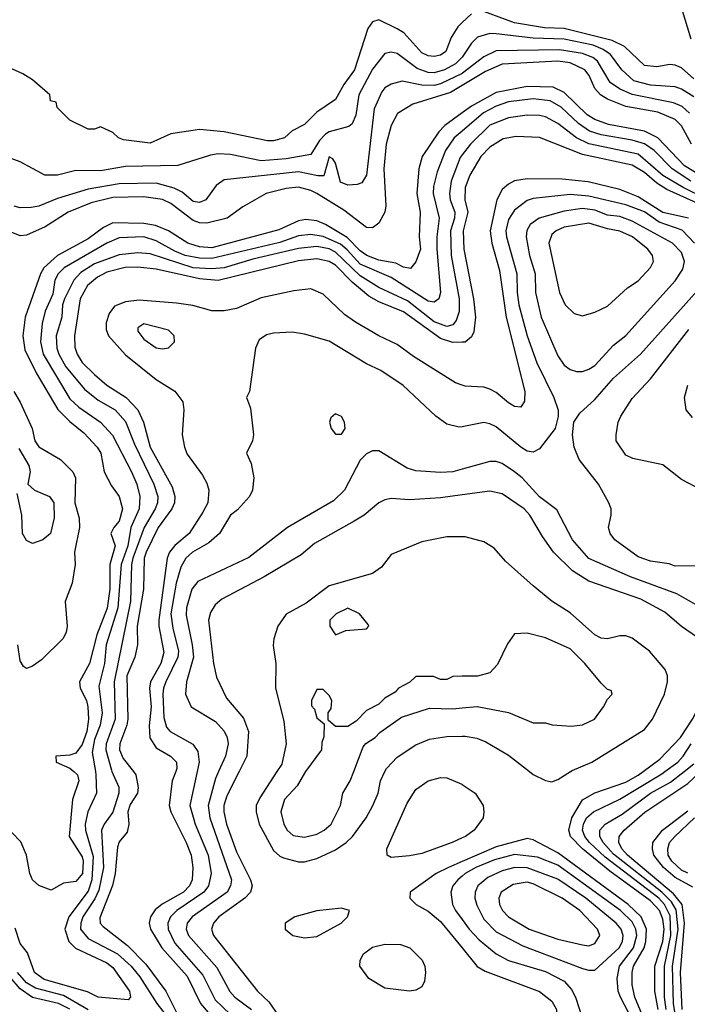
# Model space of a CAD drawing. Header units: inches. Extents: x 1793402 to 1900366, y 320852 to 470679.
# Tile 445 of 604: x 1848568 to 1850729, y 459247 to 462433. Entities that reach past the tile are written whole.
import ezdxf

# ---------------------------------------------------------------- set-up
doc = ezdxf.new("R2010")
doc.units = ezdxf.units.IN
doc.header["$MEASUREMENT"] = 0
for name, color, linetype in [('B8445', 7, 'Continuous'), ('B8446', 7, 'Continuous'), ('B8455', 7, 'Continuous'), ('B8456', 7, 'Continuous')]:
    doc.layers.add(name, color=color, linetype=linetype)

msp = doc.modelspace()

# ---------------------------------------------------------------- linework, layer by layer
at = {"layer": 'B8445', "color": 4}
for points, elevation in [([(1848742.9, 460000), (1848754.9, 459990), (1848759.3, 459970), (1848738.7, 459910), (1848728.4, 459790), (1848770, 459724), (1848773.8, 459710), (1848771.1, 459670), (1848750, 459644.5), (1848710, 459639.5), (1848670, 459616), (1848630, 459631.6), (1848610, 459649.5), (1848600.5, 459670), (1848589.8, 459730), (1848572.2, 459772.2), (1848513.3, 459833.3), (1848457.1, 459877.1), (1848440.3, 459920.3), (1848434, 460000)], 324), ([(1848813.2, 460000), (1848814.9, 459990), (1848816.5, 459930), (1848788.8, 459870), (1848780.2, 459830), (1848781.5, 459810), (1848805.7, 459725.7), (1848801.4, 459650), (1848790, 459613.3), (1848727.4, 459530), (1848714, 459490), (1848727, 459450), (1848748.2, 459428.2), (1848850, 459381.5), (1848870, 459366.4), (1848923.8, 459290), (1848926.8, 459270), (1848918.8, 459261.2), (1848822, 459270), (1848787.7, 459287.7), (1848646.9, 459326.9), (1848616.3, 459350), (1848593.6, 459413.6), (1848570, 459444), (1848553.8, 459493.8)], 328), ([(1848866.7, 460000), (1848888.4, 459950), (1848888.7, 459930), (1848870, 459869.2), (1848841.3, 459830), (1848833.1, 459810), (1848839.3, 459690), (1848824.1, 459615.9), (1848811.4, 459588.6), (1848772.4, 459530), (1848765.5, 459510), (1848764.9, 459490), (1848790, 459459.5), (1848884.4, 459410), (1848928.7, 459370), (1848956.4, 459336.4), (1849011.7, 459250), (1849042.8, 459210)], 332), ([(1848935.9, 460000), (1848943.7, 459990), (1848951.4, 459948.6), (1848948.9, 459930), (1848926, 459894), (1848918.5, 459870), (1848921.1, 459830), (1848915.6, 459804.4), (1848890, 459773.2), (1848884.2, 459755.8), (1848876.9, 459670), (1848868.4, 459631.6), (1848826.9, 459526.9), (1848828.2, 459510), (1848838.3, 459498.3), (1848917.4, 459437.4), (1848976.7, 459376.7), (1849041.5, 459290), (1849090.2, 459190.2)], 336), ([(1849073, 460000), (1849061.1, 459970), (1849052, 459890), (1849057, 459870), (1849107.2, 459770), (1849122.6, 459730), (1849128.7, 459690), (1849126, 459650), (1849117.4, 459630), (1849098.7, 459610), (1849029.4, 459570.6), (1849007, 459553), (1848991.7, 459530), (1848987.2, 459510), (1848991.7, 459490), (1849027.9, 459430), (1849110, 459337.6), (1849152.9, 459250), (1849221.1, 459170)], 344), ([(1849142, 460000), (1849118.7, 459890), (1849136, 459830), (1849177.7, 459730), (1849187.4, 459670), (1849178.7, 459630), (1849163.7, 459610), (1849076.4, 459550), (1849055.8, 459530), (1849047.4, 459510), (1849048.9, 459490), (1849070, 459444.4), (1849160.8, 459340.8), (1849201.2, 459261.2), (1849275.3, 459190)], 348), ([(1849212, 460000), (1849202.2, 459977.8), (1849178.3, 459890), (1849183.6, 459850), (1849253.4, 459650), (1849250.3, 459630), (1849239.5, 459610), (1849126.7, 459530), (1849110.4, 459510), (1849107.2, 459490), (1849114, 459470), (1849206, 459366), (1849248.2, 459288.2), (1849264.4, 459270), (1849318.4, 459230)], 352), ([(1849278.3, 460000), (1849238.6, 459921.4), (1849229, 459890), (1849229, 459870), (1849237.3, 459830), (1849270, 459740.7), (1849315.3, 459650), (1849320.4, 459630), (1849314.9, 459610), (1849296.4, 459590), (1849212.7, 459530), (1849194.9, 459510), (1849188.4, 459490), (1849194.9, 459470), (1849338, 459290), (1849374.5, 459254.5), (1849405.5, 459210)], 356), ([(1849400.5, 460000), (1849344.8, 459915.2), (1849333.7, 459890), (1849333.4, 459870), (1849342.6, 459830), (1849390, 459744.9), (1849410, 459726), (1849421.4, 459721.4), (1849470, 459708.2), (1849490, 459708.4), (1849530, 459718.4), (1849590, 459747.2), (1849625.1, 459770), (1849645.6, 459790), (1849689.6, 459850), (1849711.3, 459890), (1849727.8, 459930), (1849735.6, 459970), (1849750.2, 460000)], 364), ([(1849493.4, 460000), (1849490, 459995.3), (1849466.6, 459953.4), (1849424.9, 459910), (1849413.4, 459870), (1849423, 459830), (1849434, 459810), (1849452.8, 459792.8), (1849490, 459788.2), (1849530, 459798), (1849554, 459810), (1849576, 459830), (1849606, 459890), (1849614, 459930), (1849637.2, 459970), (1849649, 460000)], 368), ([(1850000, 459785.1), (1849967.7, 459770), (1849870, 459735.3), (1849830, 459727.6), (1849770, 459722), (1849757.2, 459730), (1849756.2, 459750), (1849822, 459898), (1849850, 459941.6), (1849890, 459970.4), (1849930, 459980.4), (1849950, 459979.3), (1849999.2, 459959.2), (1850000, 459958.6)], 356), ([(1850000, 459709.1), (1849955.5, 459690), (1849915.5, 459670), (1849831.3, 459610), (1849831, 459590), (1849851, 459570), (1849890, 459548.2), (1849930, 459514.9), (1850000, 459429.2)], 364), ([(1850000, 459661.5), (1849986, 459650), (1849970.4, 459630), (1849963, 459610), (1849968.4, 459570), (1849978.4, 459550), (1850000, 459521)], 368), ([(1848790, 459229), (1848710, 459276), (1848618.8, 459298.8), (1848590, 459316.4), (1848560.8, 459350)], 332), ([(1848730, 459231.6), (1848693.6, 459250), (1848610, 459269), (1848570, 459297.1), (1848536.2, 459336.2)], 336)]:
    msp.add_lwpolyline(points, dxfattribs=dict(at, elevation=elevation))
for points, elevation in [([(1849610, 459558), (1849529.4, 459549.4), (1849458, 459530), (1849426.8, 459510), (1849426.8, 459490), (1849452, 459470), (1849490, 459462), (1849530, 459466), (1849609, 459510), (1849629, 459530), (1849635.3, 459550)], 364), ([(1849830, 459289.6), (1849750, 459298.7), (1849698, 459330), (1849669.4, 459370), (1849669.5, 459390), (1849680.9, 459410), (1849710, 459432.2), (1849750, 459442), (1849800.9, 459440.9), (1849830.6, 459430), (1849870.4, 459390), (1849879.3, 459370), (1849881.6, 459350), (1849878.4, 459321.6), (1849870, 459304), (1849850, 459292.7)], 356)]:
    msp.add_lwpolyline(points, close=True, dxfattribs=dict(at, elevation=elevation))
at = {"layer": 'B8446', "color": 4}
for points, elevation in [([(1850000, 462423.3), (1849986, 462410), (1849964.4, 462375.6), (1849947.3, 462330), (1849930, 462318.4), (1849910, 462314), (1849890, 462315.6), (1849870, 462326), (1849811.6, 462390), (1849790, 462403.6), (1849730, 462432.3), (1849710, 462426), (1849695.3, 462404.7), (1849651.7, 462270), (1849616.9, 462223.1), (1849590, 462174), (1849530, 462133.2), (1849490, 462093.2), (1849450, 462073.2), (1849424.7, 462050), (1849390, 462040.7), (1849370, 462040.7), (1849230, 462069.7), (1849150, 462077), (1849056.8, 462063.2), (1848990, 462032.7), (1848903.7, 462043.7), (1848888, 462050), (1848870, 462068), (1848830, 462086), (1848810, 462078), (1848790, 462078), (1848730, 462108), (1848688.9, 462148.9), (1848686, 462166), (1848668, 462170), (1848666, 462190), (1848610, 462238), (1848578, 462258), (1848509.1, 462289.1)], 304), ([(1850000, 462311.7), (1849998.9, 462310), (1849978.7, 462290), (1849943, 462270), (1849910, 462260.9), (1849890, 462261.4), (1849854.4, 462274.4), (1849790, 462323.6), (1849770, 462327.3), (1849750, 462323.7), (1849710, 462272.3), (1849666, 462190), (1849655.9, 462124.1), (1849644.2, 462095.8), (1849633, 462087), (1849570, 462069.8), (1849558.2, 462061.8), (1849538, 462042), (1849510, 461996.9), (1849430, 461982.7), (1849350, 461976.4), (1849250, 461996.9), (1849210, 461998.7), (1849185.3, 461994.7), (1849079.5, 461960.5), (1848910, 461957.4), (1848830, 461943.5), (1848750, 461945.1), (1848690, 461929.6), (1848649.5, 461929.5), (1848570, 461973.2), (1848468, 462010)], 308), ([(1850000, 462258.8), (1849930, 462225), (1849910, 462219.8), (1849870, 462220.4), (1849806.4, 462233.6), (1849770, 462224.5), (1849750, 462212), (1849740.6, 462199.4), (1849715.6, 462144.4), (1849690.3, 461929.7), (1849675.1, 461904.9), (1849660.4, 461899.6), (1849630, 461897.6), (1849606.6, 461906.6), (1849590, 461968.7), (1849582, 461982), (1849570, 461988.7), (1849552.7, 461927.3), (1849532.7, 461927.3), (1849470, 461940.4), (1849230, 461914.5), (1849203.4, 461896.6), (1849170.4, 461849.6), (1849150, 461840.9), (1849130, 461844.5), (1849094.2, 461874.2), (1849067.9, 461887.9), (1849010, 461903.9), (1848890, 461902), (1848790, 461884.8), (1848690, 461854.3), (1848630, 461829.6), (1848604.8, 461824.8), (1848570, 461824.5), (1848550, 461829.5)], 312), ([(1850000, 462219.7), (1849962.6, 462197.4), (1849840.6, 462159.4), (1849790.4, 462129.6), (1849770.4, 462090), (1849753.7, 462030), (1849746.5, 461950), (1849753.1, 461830), (1849750.3, 461810), (1849730, 461774.5), (1849710, 461758.9), (1849690, 461760.4), (1849616.8, 461816.8), (1849529.6, 461870), (1849510, 461880.4), (1849470, 461891), (1849430, 461886.6), (1849366, 461870), (1849290, 461827.3), (1849239.3, 461790), (1849174, 461774), (1849150, 461775.6), (1849130, 461783.5), (1849057.7, 461837.7), (1849030.7, 461850.7), (1848970, 461859.8), (1848870, 461857.8), (1848799.7, 461840.3), (1848724.9, 461810), (1848650, 461763), (1848590, 461735.1), (1848570, 461733.6), (1848530, 461749.6)], 316), ([(1850000, 462131.1), (1849944.4, 462090), (1849924.2, 462070), (1849870.4, 461990), (1849860.3, 461950), (1849853.1, 461870), (1849863.7, 461810), (1849861.3, 461730), (1849865.3, 461690), (1849850, 461649), (1849832.4, 461627.6), (1849810, 461631.6), (1849785.1, 461645.1), (1849730, 461654.7), (1849692, 461670), (1849670, 461684.8), (1849627.6, 461727.6), (1849557.6, 461770), (1849530, 461781.5), (1849494.3, 461785.7), (1849470, 461781.7), (1849407.2, 461752.8), (1849190, 461694.2), (1849150, 461698.2), (1849112.3, 461710), (1849050, 461749.7), (1849007.1, 461767.1), (1848970, 461772.9), (1848870, 461775.1), (1848839.5, 461760.5), (1848790, 461724), (1848690, 461669.7), (1848646.5, 461630), (1848635.2, 461610), (1848585.3, 461470), (1848578, 461410), (1848584.8, 461364.8), (1848621.1, 461290), (1848691.2, 461171.2), (1848730, 461132.2), (1848775.9, 461095.9), (1848819.3, 461050), (1848830.4, 461030), (1848841.6, 460970), (1848864.8, 460924.8), (1848890.3, 460890.3), (1848900.3, 460850), (1848890.3, 460810), (1848872.2, 460790), (1848863.1, 460770), (1848876.5, 460730), (1848859.7, 460670), (1848859.4, 460590), (1848850.8, 460529.2), (1848817.2, 460442.8), (1848793.8, 460350), (1848761.1, 460290), (1848763.7, 460270), (1848784.4, 460230), (1848789.1, 460210), (1848791.2, 460170), (1848785.8, 460130), (1848770, 460087.6), (1848750, 460059.6), (1848730, 460053.3), (1848684.7, 460050), (1848686, 460030), (1848730, 460010.8), (1848742.9, 460000)], 324), ([(1850000, 462072.3), (1849974, 462050), (1849946, 462010), (1849919.6, 461940.4), (1849906.8, 461893.2), (1849906.3, 461870), (1849926, 461790), (1849918, 461730), (1849918.5, 461690), (1849930.3, 461550), (1849924.9, 461530), (1849910, 461518.4), (1849890, 461522), (1849770, 461598.5), (1849670, 461641.6), (1849628.3, 461688.3), (1849606.1, 461706.1), (1849550, 461730.8), (1849510, 461737.2), (1849470, 461732.9), (1849410, 461711.7), (1849190, 461660.2), (1849150, 461661.5), (1849103.7, 461670), (1849070, 461683.8), (1849010, 461717.7), (1848970, 461729.7), (1848890, 461726.6), (1848850, 461709.7), (1848712.4, 461630), (1848692.2, 461610), (1848681.7, 461590), (1848675.6, 461544.4), (1848650.3, 461490), (1848640.3, 461450), (1848635.6, 461390), (1848644.4, 461350), (1848730, 461206.4), (1848759.5, 461179.5), (1848830, 461130.4), (1848868, 461088), (1848930.3, 460970), (1848947.4, 460930), (1848957.4, 460890), (1848954.3, 460850), (1848927.9, 460790), (1848918.5, 460730), (1848896.3, 460670), (1848885.6, 460530), (1848848.1, 460410), (1848842.4, 460350), (1848823.8, 460276.2), (1848834.9, 460190), (1848828.2, 460150), (1848810, 460103.7), (1848802.2, 460062.2), (1848813.2, 460000)], 328), ([(1850000, 461995), (1849993.5, 461986.5), (1849964.9, 461910), (1849959, 461870), (1849960.9, 461850), (1849976.9, 461810), (1849975.5, 461790), (1849962.2, 461750), (1849964.9, 461670), (1849990.2, 461529.8), (1849990, 461488.7), (1849980.3, 461459.7), (1849970, 461445.6), (1849950, 461440.5), (1849910, 461454.7), (1849823.1, 461523.1), (1849730, 461566), (1849670, 461603.8), (1849590, 461680.8), (1849570, 461691.4), (1849530, 461699.4), (1849470, 461692.8), (1849322.6, 461657.4), (1849230, 461629.8), (1849190, 461627), (1849130, 461629.8), (1848990, 461675.3), (1848950, 461678.7), (1848890, 461672.1), (1848810, 461642.8), (1848765.7, 461614.3), (1848743.1, 461590), (1848712.6, 461530), (1848706.7, 461510), (1848704.2, 461470), (1848686.5, 461410), (1848687.7, 461370), (1848694.6, 461350), (1848717.4, 461310), (1848777.6, 461237.6), (1848822, 461202), (1848877.1, 461170), (1848910, 461133), (1848939.5, 461059.5), (1849001.7, 460930), (1849014.6, 460890), (1849014.3, 460870), (1849006.3, 460850), (1848971.3, 460790), (1848934.5, 460690), (1848930.2, 460670), (1848926.2, 460550), (1848874, 460290), (1848877.2, 460170), (1848848, 460090), (1848846.7, 460070), (1848864.7, 460004.7), (1848866.7, 460000)], 332), ([(1850000, 461389.4), (1849970, 461388.5), (1849930, 461401.4), (1849810, 461487.4), (1849730, 461519.8), (1849698.4, 461538.4), (1849643.7, 461583.7), (1849590, 461638.7), (1849569.3, 461650), (1849530, 461658.7), (1849470, 461652.7), (1849210, 461588.7), (1849150, 461593.8), (1849010, 461625.7), (1848950, 461632.3), (1848909.2, 461630.8), (1848850, 461615.6), (1848820.2, 461599.8), (1848787.8, 461572.2), (1848763.6, 461530), (1848745.7, 461410), (1848747, 461373), (1848753.7, 461350), (1848770, 461323.8), (1848810, 461284.4), (1848850.2, 461250.2), (1848912.4, 461210), (1848950.3, 461170), (1848968.9, 461130), (1848990.2, 461050), (1849061.6, 460921.6), (1849070.3, 460890), (1849068.9, 460870), (1849060.9, 460850), (1849016.5, 460790), (1848976.9, 460710), (1848971.2, 460690), (1848968.3, 460590), (1848948.3, 460470), (1848949, 460410), (1848940.3, 460370), (1848915, 460310), (1848918, 460170), (1848914.9, 460150), (1848892.4, 460090), (1848891.4, 460070), (1848902.7, 460042.7), (1848935.9, 460000)], 336), ([(1850000, 461250.6), (1849978.3, 461258.3), (1849842.7, 461342.7), (1849790, 461381.6), (1849730, 461409.6), (1849654.5, 461454.5), (1849619.2, 461479.2), (1849550, 461545.1), (1849510, 461562.4), (1849455.3, 461555.3), (1849350, 461532.4), (1849270, 461498), (1849230, 461491.2), (1849190, 461491.2), (1849128.2, 461508.2), (1849075.8, 461515.8), (1848955.1, 461524.9), (1848910, 461519.7), (1848874.7, 461505.3), (1848858, 461482), (1848847.8, 461452.2), (1848847.6, 461430), (1848855.8, 461410), (1848910, 461348.4), (1849010, 461268.2), (1849070, 461231), (1849096.3, 461196.3), (1849098.8, 461170), (1849093.4, 461090), (1849101.6, 461050), (1849110, 461027.3), (1849159.2, 460959.2), (1849173.6, 460933.6), (1849180.3, 460910), (1849177.4, 460870), (1849161.1, 460838.9), (1849117, 460770), (1849070, 460731.1), (1849052.7, 460710), (1849045.4, 460690), (1849018.8, 460490), (1849018.6, 460470), (1849034.8, 460385.2), (1849024.9, 460350), (1848991.4, 460290), (1848988.3, 460270), (1848993.7, 460210), (1848987.5, 460147.5), (1848989.2, 460109.2), (1849010, 460077.1), (1849056.3, 460050), (1849075.8, 460030), (1849077, 460010), (1849073, 460000)], 344), ([(1850000, 461115.9), (1849990, 461114), (1849950, 461124), (1849915.3, 461150), (1849809.5, 461249.5), (1849737.2, 461297.2), (1849690, 461319.3), (1849570, 461392.7), (1849490, 461415.3), (1849450, 461422), (1849390, 461419), (1849367.1, 461412.9), (1849342.8, 461397.2), (1849331.3, 461370), (1849312, 461230), (1849302, 461210), (1849315.3, 461175.3), (1849324.7, 461090), (1849322, 461070), (1849302, 461030), (1849316.9, 460996.9), (1849326, 460950), (1849321, 460910), (1849311.3, 460890), (1849273.2, 460846.8), (1849250.7, 460829.3), (1849214.8, 460770), (1849180.3, 460739.7), (1849127.7, 460710), (1849106, 460690), (1849090, 460661.2), (1849074.9, 460610), (1849057.6, 460510), (1849063.7, 460463.7), (1849081.5, 460390), (1849080.2, 460370), (1849040.9, 460290), (1849033.1, 460270), (1849031.7, 460250), (1849034.9, 460174.9), (1849043.6, 460143.6), (1849054.8, 460130), (1849128.7, 460088.7), (1849144.9, 460064.9), (1849148.4, 460030), (1849142, 460000)], 348), ([(1848548.8, 461230), (1848570, 461195.5), (1848608, 461110), (1848617, 461070), (1848630, 461050.5), (1848700.5, 461010), (1848740.4, 460970), (1848748.2, 460950), (1848746.7, 460870), (1848760.3, 460820.3), (1848761.1, 460790), (1848744.9, 460710), (1848747.7, 460670), (1848738, 460610), (1848715.5, 460550), (1848722, 460470), (1848718.4, 460450), (1848707.3, 460430), (1848638.8, 460361.2), (1848610, 460341.2), (1848590, 460334), (1848580.2, 460340.2), (1848570, 460358), (1848561.6, 460410)], 316), ([(1848565.5, 461045.5), (1848598, 460990), (1848601.6, 460970), (1848594.8, 460930), (1848616, 460910), (1848664, 460890), (1848678.4, 460870), (1848679.5, 460820.5), (1848667.3, 460770), (1848642.8, 460750), (1848610, 460737.6), (1848590, 460747.3), (1848577.6, 460770), (1848575.1, 460830), (1848560.2, 460900.2)], 312), ([(1850000, 460978.1), (1849970, 460969.6), (1849930, 460967.3), (1849850, 460972.7), (1849822, 460982), (1849730, 461038), (1849710, 461038), (1849690, 461028), (1849670, 461008), (1849618.8, 460910), (1849584.1, 460875.9), (1849434.8, 460790), (1849310, 460692.3), (1849144.9, 460615.1), (1849125.3, 460590), (1849107.4, 460530), (1849106.5, 460506.5), (1849126.5, 460410), (1849130.3, 460370), (1849108.2, 460290), (1849104.9, 460250), (1849122.8, 460210), (1849201.7, 460161.7), (1849230, 460130.8), (1849239.3, 460110), (1849242.4, 460090), (1849234, 460050), (1849212, 460000)], 352), ([(1850000, 460895.3), (1849930, 460886), (1849830, 460879.5), (1849770, 460883.7), (1849750, 460879.3), (1849730, 460869.3), (1849682.8, 460830), (1849650.8, 460810), (1849522, 460738), (1849478.9, 460701.1), (1849358.8, 460630), (1849222.3, 460557.7), (1849200.7, 460539.3), (1849185.1, 460514.9), (1849179.3, 460490), (1849194.9, 460350), (1849205.1, 460305.1), (1849237.7, 460237.7), (1849292.4, 460172.4), (1849308.7, 460130), (1849303.7, 460050), (1849278.3, 460000)], 356), ([(1850000, 460759.5), (1849950, 460759.6), (1849870, 460742.9), (1849770, 460702.7), (1849738.7, 460661.3), (1849710, 460640.9), (1849570, 460600.5), (1849495.1, 460544.9), (1849430.4, 460509.6), (1849404, 460470), (1849390.7, 460430), (1849387.9, 460407.9), (1849397.3, 460350), (1849395.5, 460270), (1849422.9, 460162.9), (1849430.4, 460090), (1849416.1, 460023.9), (1849400.5, 460000)], 364), ([(1850000, 460308.4), (1849970, 460308), (1849950, 460298), (1849930, 460298), (1849907.3, 460307.3), (1849850, 460308), (1849831.1, 460288.9), (1849794, 460270), (1849783.6, 460256.4), (1849750, 460238), (1849730, 460218), (1849690, 460198), (1849656.9, 460163.1), (1849630, 460146), (1849590, 460146), (1849566, 460166), (1849566, 460190), (1849576.4, 460203.6), (1849578, 460230), (1849570, 460246), (1849550, 460266), (1849530, 460266), (1849512, 460230), (1849512.7, 460212.7), (1849522, 460202), (1849530, 460174), (1849554, 460154), (1849552.7, 460112.7), (1849545.4, 460094.6), (1849544.7, 460070), (1849493.4, 460000)], 368), ([(1849649, 460000), (1849680.2, 460079.8), (1849688.7, 460091.3), (1849718, 460110), (1849733.2, 460126.8), (1849804, 460176), (1849894.6, 460205.4), (1849970, 460202.8), (1850000, 460205.9)], 368), ([(1849750.2, 460000), (1849755.1, 460010), (1849790, 460046.7), (1849850, 460086.7), (1849894.9, 460105.1), (1849950, 460113.4), (1850000, 460114.7)], 364)]:
    msp.add_lwpolyline(points, dxfattribs=dict(at, elevation=elevation))
for points, elevation in [([(1848970, 461449), (1848950, 461435.3), (1848950, 461424.7), (1848970, 461398.8), (1849010, 461371.3), (1849030, 461367.3), (1849050, 461371.3), (1849068.7, 461390), (1849068, 461410), (1849050, 461428)], 348), ([(1849590, 461157.2), (1849575.3, 461144.7), (1849571, 461130), (1849576, 461110), (1849590, 461091.3), (1849610, 461091.3), (1849621.2, 461110), (1849619.3, 461130), (1849610, 461148.7)], 352), ([(1849630, 460528.7), (1849592, 460510), (1849572, 460490), (1849572, 460470), (1849590, 460442), (1849623.1, 460456.9), (1849690, 460462), (1849698, 460470), (1849696.4, 460476.4), (1849668, 460510)], 368)]:
    msp.add_lwpolyline(points, close=True, dxfattribs=dict(at, elevation=elevation))
at = {"layer": 'B8455', "color": 4}
for points, elevation in [([(1850217.9, 460000), (1850230, 459990.6), (1850270, 459970.7), (1850290, 459967.3), (1850310, 459974), (1850350.8, 460000)], 364), ([(1850634.5, 459230), (1850624.2, 459290), (1850624, 459370), (1850649.2, 459450), (1850653.5, 459490), (1850650, 459522.7), (1850638.3, 459550), (1850610, 459582), (1850477.5, 459677.6), (1850389.8, 459750), (1850350.9, 459790), (1850345.3, 459810), (1850354.8, 459850), (1850390, 459908.7), (1850430, 459931.5), (1850530, 459966), (1850570, 459988), (1850586.3, 460000)], 356), ([(1850660.8, 459230), (1850654.9, 459270), (1850654.5, 459370), (1850675.6, 459470), (1850673.1, 459533.1), (1850655, 459570), (1850636.2, 459590), (1850462.6, 459722.6), (1850412, 459770), (1850396.8, 459790), (1850389.8, 459810.2), (1850392.6, 459830), (1850403, 459850), (1850425.1, 459870), (1850510, 459910.3), (1850646.8, 459993.2), (1850656.3, 460000)], 352), ([(1850691.1, 459210), (1850683.9, 459250), (1850680.8, 459370), (1850698.9, 459490), (1850692.2, 459552.2), (1850678.1, 459578.1), (1850646.6, 459610), (1850490, 459732.9), (1850456.8, 459770), (1850446, 459790), (1850445.4, 459810), (1850462.9, 459830), (1850517.5, 459862.5), (1850609.9, 459930.1), (1850674.3, 459965.7), (1850718.2, 460000)], 348), ([(1850712.2, 459230), (1850706.6, 459350), (1850719.4, 459510), (1850711.9, 459570), (1850684.4, 459604.4), (1850535.3, 459730), (1850517.3, 459750), (1850507.1, 459770), (1850507.8, 459790), (1850524.2, 459810), (1850591.4, 459868.6), (1850730, 459961.3), (1850771.9, 460000)], 344), ([(1850000, 459958.6), (1850042, 459930), (1850067.7, 459890), (1850070.4, 459870), (1850068, 459850), (1850039.3, 459810), (1850010.4, 459790), (1850000, 459785.1)], 356), ([(1850746.3, 459626.3), (1850690, 459657), (1850651.8, 459690), (1850620.9, 459730), (1850615.6, 459750), (1850617.7, 459770), (1850648.2, 459810), (1850730, 459873.4)], 336), ([(1850730, 459671.3), (1850710, 459681.1), (1850678.9, 459710), (1850667.1, 459730), (1850665.4, 459750), (1850671.3, 459770), (1850688.2, 459790), (1850752.1, 459850)], 332), ([(1850609, 459150), (1850558.8, 459270), (1850549.8, 459310), (1850549.8, 459350), (1850554.6, 459370), (1850589, 459430), (1850595, 459450), (1850596.8, 459490), (1850579.3, 459530), (1850537.7, 459570), (1850310, 459736.8), (1850230, 459779.7), (1850210, 459783), (1850110, 459756.5), (1850000, 459709.1)], 364), ([(1850574.6, 459150), (1850512.4, 459270), (1850505.4, 459290), (1850501.7, 459330), (1850509.8, 459370), (1850554.6, 459430), (1850565, 459470), (1850562.2, 459490), (1850550, 459513.7), (1850512.3, 459550), (1850310, 459696.8), (1850243.6, 459723.6), (1850170, 459731.8), (1850105.1, 459714.9), (1850043.8, 459690), (1850010.2, 459669.8), (1850000, 459661.5)], 368), ([(1850000, 459521), (1850023.1, 459490), (1850055.3, 459455.3), (1850110.2, 459410.2), (1850150, 459388.9), (1850270, 459353.1), (1850330, 459322.4), (1850354.4, 459294.4), (1850367, 459270), (1850392.7, 459190), (1850386, 459170), (1850352.7, 459130), (1850290, 459100.5), (1850230, 459062), (1850190, 459033), (1850168.5, 459010), (1850143.7, 458970), (1850118.2, 458861.8), (1850102.6, 458837.4), (1850050, 458776.2), (1850000, 458733.1)], 368), ([(1850000, 459429.2), (1850049.1, 459369.1), (1850074.3, 459354.3), (1850250, 459288), (1850290, 459257.3), (1850304.9, 459230), (1850305.8, 459194.2), (1850293.4, 459170), (1850172.4, 459087.6), (1850095.8, 459010), (1850074, 458970), (1850030, 458862), (1850010, 458833.2), (1850000, 458823.8)], 364)]:
    msp.add_lwpolyline(points, dxfattribs=dict(at, elevation=elevation))
for points, elevation in [([(1850170.2, 459689.8), (1850130, 459678.5), (1850082.9, 459657.1), (1850050.4, 459630), (1850042.4, 459610), (1850041.3, 459590), (1850047.8, 459567.8), (1850070, 459523), (1850110, 459481.3), (1850196.4, 459436.4), (1850390, 459363), (1850410, 459357.1), (1850430, 459358), (1850508.2, 459430), (1850519.1, 459450), (1850521.7, 459470), (1850515.1, 459490), (1850498.9, 459510), (1850400.5, 459590), (1850310, 459652.1), (1850210, 459688.7)], 372), ([(1850210, 459641.7), (1850165.7, 459634.3), (1850126, 459610), (1850118.4, 459590), (1850120.4, 459570), (1850130.5, 459550), (1850150.6, 459530), (1850217.3, 459490), (1850310, 459457.6), (1850390, 459439.3), (1850410, 459436.3), (1850430, 459444), (1850446, 459470), (1850438, 459490), (1850380.7, 459550), (1850323.7, 459590), (1850230, 459637.2)], 376)]:
    msp.add_lwpolyline(points, close=True, dxfattribs=dict(at, elevation=elevation))
at = {"layer": 'B8456', "color": 4}
for points, elevation in [([(1850740.9, 462370), (1850710, 462472.3)], 296), ([(1850030, 462451.8), (1850000, 462423.3)], 304), ([(1850750, 462241.3), (1850710, 462276.9), (1850690, 462286), (1850672.5, 462287.5), (1850630, 462280.7), (1850590, 462284.5), (1850525.6, 462345.6), (1850485.1, 462365.1), (1850330, 462404.6), (1850266.1, 462406.1), (1850170, 462422), (1850070, 462458.7)], 304), ([(1850750, 462183), (1850710, 462208.3), (1850690, 462215.8), (1850610, 462220.4), (1850555.3, 462235.3), (1850516.9, 462270), (1850480, 462320), (1850456.5, 462336.5), (1850424.5, 462350), (1850330, 462369.8), (1850230, 462372.8), (1850110, 462386.9), (1850090, 462388), (1850050, 462376.2), (1850030, 462357), (1850000, 462311.7)], 308), ([(1850736.4, 462130), (1850712.2, 462152.2), (1850683.8, 462163.8), (1850550.7, 462190.7), (1850508.9, 462208.9), (1850478.7, 462230), (1850438.5, 462298.5), (1850422.9, 462310), (1850390, 462323.5), (1850314.9, 462334.9), (1850110, 462332.3), (1850070, 462312.8), (1850000.8, 462259.2), (1850000, 462258.8)], 312), ([(1850742.7, 462030), (1850709.8, 462089.8), (1850689.8, 462109.8), (1850633, 462133), (1850530, 462152), (1850470, 462176), (1850448, 462190), (1850430, 462209.6), (1850411.6, 462251.6), (1850396.9, 462270), (1850350, 462292.9), (1850310, 462298.4), (1850130, 462288.6), (1850075.4, 462264.6), (1850000, 462219.7)], 316), ([(1850830, 461893.3), (1850720.2, 461960.2), (1850633, 462050), (1850590, 462071.6), (1850473.6, 462093.6), (1850430, 462109.8), (1850404.5, 462124.5), (1850330, 462196.9), (1850294.4, 462214.4), (1850210, 462216.8), (1850110, 462197.2), (1850030, 462153.3), (1850000, 462131.1)], 324), ([(1850739.7, 461910), (1850679.7, 461950), (1850621.1, 462010), (1850590, 462030.9), (1850550, 462043.1), (1850450, 462059.8), (1850412.2, 462072.2), (1850376.9, 462096.9), (1850320.5, 462150), (1850285.2, 462170), (1850230, 462176.4), (1850150, 462167.4), (1850110, 462153.3), (1850068.7, 462131.3), (1850000, 462072.3)], 328), ([(1850792.3, 461852.3), (1850715.8, 461890), (1850650, 461928.9), (1850570, 461997.2), (1850410, 462030.8), (1850370.6, 462050.6), (1850310, 462096.3), (1850270, 462118), (1850250, 462123), (1850210, 462123.5), (1850150, 462115.4), (1850090, 462091.1), (1850027, 462030), (1850000, 461995)], 332), ([(1850770, 461834.6), (1850662.9, 461882.9), (1850630, 461903.8), (1850590, 461938.8), (1850550, 461962), (1850390, 461996.1), (1850250, 462051.5), (1850174.5, 462054.5), (1850132.8, 462047.2), (1850090, 462020.5), (1850060.3, 461990), (1850024.6, 461930), (1850010.3, 461890), (1850009.1, 461850), (1850018.8, 461810), (1850002.8, 461750), (1850006, 461690), (1850036.5, 461530), (1850043.1, 461470), (1850037.7, 461422.3), (1850030, 461406.6), (1850010.2, 461389.8), (1850000, 461389.4)], 336), ([(1850732.8, 461790), (1850650, 461808.9), (1850570, 461859.8), (1850510, 461883.1), (1850408, 461908), (1850323.6, 461916.4), (1850210, 461918), (1850170, 461911.5), (1850150, 461900.7), (1850130, 461883.7), (1850112.2, 461850), (1850090.2, 461750), (1850096.1, 461710), (1850120.8, 461620.8), (1850142.4, 461470), (1850203, 461230), (1850201.4, 461198.6), (1850190, 461179), (1850170, 461181.2), (1850150, 461192.7), (1850110, 461227), (1850090, 461237.6), (1850070, 461243.6), (1850010, 461247), (1850000, 461250.6)], 344), ([(1850752.1, 461710), (1850712.2, 461752.2), (1850637.2, 461777.2), (1850590, 461810.8), (1850530, 461833.8), (1850410, 461862), (1850350, 461867.2), (1850230, 461854.7), (1850210, 461847.3), (1850170, 461816.2), (1850150, 461786), (1850141.7, 461750), (1850143.1, 461730), (1850177.4, 461610), (1850177.7, 461550), (1850183.1, 461510), (1850210.3, 461410), (1850242.2, 461322.2), (1850296.3, 461210), (1850311.1, 461168.9), (1850311.1, 461148.9), (1850301, 461110), (1850250, 461044), (1850230, 461033.2), (1850210, 461037.2), (1850190, 461049.4), (1850110, 461115.1), (1850090, 461125.2), (1850070, 461129.2), (1850000, 461115.9)], 348), ([(1850770, 460666), (1850690, 460664.5), (1850670, 460672.3), (1850610, 460680.7), (1850570, 460695.1), (1850494, 460750), (1850479, 460770), (1850474, 460790), (1850482, 460830), (1850482, 460850), (1850475.3, 460870), (1850441.2, 460930), (1850379.3, 461010), (1850362.7, 461050), (1850357.2, 461090), (1850362, 461130), (1850380.7, 461159.3), (1850430, 461204), (1850490, 461273.4), (1850577, 461350), (1850790, 461587.7)], 348), ([(1850775.3, 460910), (1850710, 460945.2), (1850650, 460992.3), (1850552.9, 461012.9), (1850530, 461024), (1850499, 461070), (1850499, 461090), (1850505.2, 461130), (1850513.2, 461150), (1850550, 461206.8), (1850610, 461270.7), (1850733.6, 461430)], 344), ([(1850745.3, 461145.3), (1850725.1, 461170), (1850719.8, 461210), (1850730.9, 461250)], 336), ([(1850770, 460532.3), (1850695.4, 460575.4), (1850545.2, 460630), (1850410, 460689.6), (1850357, 460750), (1850307, 460847), (1850250, 460889.4), (1850194, 460950), (1850170, 460969.6), (1850130, 460997), (1850110, 461003.7), (1850090, 461003.7), (1850000, 460978.1)], 352), ([(1850586.3, 460000), (1850640.2, 460039.8), (1850706.9, 460110), (1850745.4, 460170), (1850798, 460270), (1850819.6, 460330), (1850822.9, 460350), (1850819.5, 460370), (1850812, 460390), (1850792.6, 460412.6), (1850710, 460469.6), (1850656.3, 460516.3), (1850578, 460558), (1850410, 460616.3), (1850357, 460650), (1850296.2, 460710), (1850260.1, 460760.1), (1850218.7, 460830), (1850200.7, 460850), (1850130, 460898.4), (1850090, 460907.3), (1850000, 460895.3)], 356), ([(1850350.8, 460000), (1850356.4, 460003.6), (1850419.3, 460030), (1850590, 460136.3), (1850616.2, 460170), (1850655.1, 460250), (1850665.1, 460290), (1850664.5, 460310), (1850657, 460330), (1850606.6, 460390), (1850550, 460432), (1850530, 460439.5), (1850510, 460439.5), (1850470, 460429.5), (1850450, 460432), (1850430, 460442), (1850350, 460513.6), (1850290, 460551.8), (1850230, 460600.7), (1850140.5, 460680.5), (1850103.3, 460723.3), (1850070, 460743.7), (1850010, 460759.5), (1850000, 460759.5)], 364), ([(1850000, 460205.9), (1850049.1, 460210.9), (1850150, 460191), (1850230, 460158), (1850270, 460158), (1850291.1, 460151.1), (1850353.6, 460146.4), (1850390, 460151.3), (1850428, 460170), (1850458, 460210), (1850470, 460234), (1850486, 460250), (1850482, 460262), (1850470, 460266), (1850450, 460286), (1850397.2, 460350), (1850350, 460397.2), (1850270, 460433.2), (1850210, 460448), (1850170, 460446), (1850147.1, 460412.9), (1850114, 460346), (1850090, 460319), (1850050, 460309), (1850000, 460308.4)], 368), ([(1850000, 460114.7), (1850010, 460114.9), (1850047.6, 460107.6), (1850076.2, 460096.2), (1850150, 460052.7), (1850217.9, 460000)], 364), ([(1850656.3, 460000), (1850698, 460030), (1850715.8, 460050), (1850741, 460090)], 352), ([(1850718.2, 460000), (1850750, 460024.9)], 348)]:
    msp.add_lwpolyline(points, dxfattribs=dict(at, elevation=elevation))
for points, elevation in [([(1850390, 461821.8), (1850330, 461813.5), (1850249.1, 461790.9), (1850220.5, 461770), (1850208.9, 461751.1), (1850207, 461730), (1850217.7, 461670), (1850236.5, 461610), (1850237.6, 461550), (1850255.3, 461470), (1850310, 461344.7), (1850330, 461314.8), (1850350, 461300.7), (1850370, 461294), (1850390, 461294), (1850410, 461302), (1850430, 461313.4), (1850490, 461379.1), (1850530, 461410.7), (1850690, 461587.3), (1850714.7, 461625.3), (1850719.6, 461650), (1850710, 461679.3), (1850680.9, 461710), (1850550, 461780.4), (1850510, 461795.4), (1850470, 461800.4), (1850430, 461816.8)], 352), ([(1850410, 461774.7), (1850330, 461761.3), (1850304, 461750), (1850290, 461738), (1850280.4, 461710), (1850314.9, 461550), (1850334, 461510), (1850362.5, 461482.5), (1850390, 461474.8), (1850430, 461486), (1850470, 461506), (1850534.8, 461565.2), (1850570, 461587.3), (1850610, 461631), (1850619.5, 461650), (1850616.2, 461670), (1850600.7, 461690), (1850551.6, 461730), (1850510, 461748.4), (1850470, 461755.5)], 356)]:
    msp.add_lwpolyline(points, close=True, dxfattribs=dict(at, elevation=elevation))

doc.saveas('drawing.dxf')
